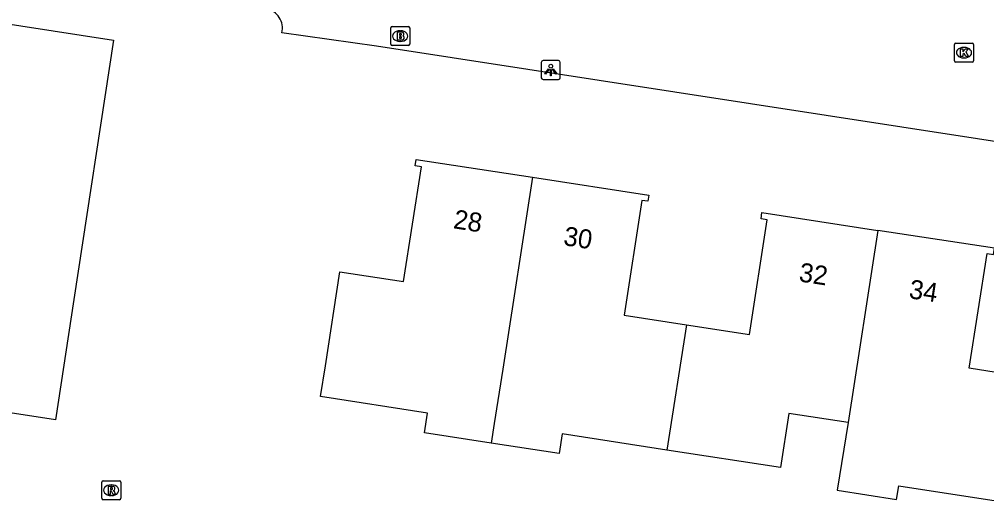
# Model space of a CAD drawing. Extents: x 161486 to 162249, y 379484 to 380829.
# Drawn here: x 161717.9 to 161768.8, y 380628.7 to 380654.2 of the extents above; entities that cross this region are included whole.
import ezdxf

# ---------------------------------------------------------------- set-up
doc = ezdxf.new("R2010")
doc.units = 0
for name, color, linetype in [('IMGEO_Brandkraan', 7, 'Continuous'), ('IMGEO_Kolk', 7, 'Continuous'), ('IMGEO_Lichtpunt', 7, 'Continuous'), ('IMGEO_Pand', 7, 'Continuous'), ('IMGEO_Pand_nummerreeks', 7, 'Continuous'), ('IMGEO_Rijbaan_lokaal_open', 7, 'Continuous'), ('IMGEO_Rioolput', 7, 'Continuous')]:
    doc.layers.add(name, color=color, linetype=linetype)

msp = doc.modelspace()

# ---------------------------------------------------------------- linework, layer by layer
at = {"layer": 'IMGEO_Brandkraan'}
for p, q in [((161737.457, 380652.884), (161737.457, 380653.736)), ((161737.532, 380653.81), (161738.384, 380653.81)), ((161737.945, 380653.59), (161737.97, 380653.59)), ((161738.458, 380653.736), (161738.458, 380652.884)), ((161737.968, 380653.03), (161737.943, 380653.03)), ((161738.384, 380652.81), (161737.532, 380652.81))]:
    msp.add_line(p, q, dxfattribs=at)
for points in [[(161737.457, 380652.884), (161737.457, 380653.736)], [(161737.532, 380653.81), (161738.384, 380653.81)], [(161737.805, 380653.51), (161737.805, 380653.11), (161738.018, 380653.11)], [(161738.036, 380653.51), (161737.805, 380653.51)], [(161738.458, 380653.736), (161738.458, 380652.884)], [(161737.984, 380653.429), (161737.93, 380653.429), (161737.93, 380653.353)], [(161737.93, 380653.353), (161737.983, 380653.353)], [(161737.992, 380653.277), (161737.93, 380653.277), (161737.93, 380653.196)], [(161737.93, 380653.196), (161737.992, 380653.196)], [(161738.384, 380652.81), (161737.532, 380652.81)]]:
    msp.add_lwpolyline(points, dxfattribs=at)
for centre, radius, start, end in [((161737.534, 380653.734), 0.0765, 91.552, 178.448), ((161737.534, 380653.734), 0.0765, 91.552, 178.448), ((161738.04, 380653.365), 0.145, 59.4692, 91.5367), ((161738.065, 380653.412), 0.0922, 285.5137, 58.1501), ((161738.382, 380653.734), 0.0765, 1.552, 88.448), ((161738.382, 380653.734), 0.0765, 1.552, 88.448), ((161737.985, 380653.391), 0.0379, 267.8285, 90.9355), ((161737.993, 380653.236), 0.0404, 269.8759, 90.5077), ((161738.024, 380653.361), 0.251, 268.6676, 293.5347), ((161738.07, 380653.22), 0.105, 301.3115, 78.989), ((161737.534, 380652.886), 0.0765, 181.552, 268.448), ((161737.534, 380652.886), 0.0765, 181.552, 268.448), ((161738.382, 380652.886), 0.0765, 271.552, 358.448), ((161738.382, 380652.886), 0.0765, 271.552, 358.448)]:
    msp.add_arc(centre, radius, start, end, dxfattribs=at)
for centre, major_axis, ratio, start_param, end_param in [((161737.944, 380653.31), (-0.387, 0.002), 0.722429, 4.712389, 7.853982), ((161737.969, 380653.31), (-0.39, 0.002), 0.717154, 1.570796, 4.712389)]:
    msp.add_ellipse(centre, major_axis=major_axis, ratio=ratio, start_param=start_param, end_param=end_param, dxfattribs=at)
at = {"layer": 'IMGEO_Kolk'}
for p, q in [((161767.108, 380652.011), (161767.108, 380652.863)), ((161767.183, 380652.937), (161768.035, 380652.937)), ((161767.596, 380652.717), (161767.621, 380652.717)), ((161768.109, 380652.863), (161768.109, 380652.011)), ((161768.035, 380651.937), (161767.183, 380651.937)), ((161767.619, 380652.157), (161767.594, 380652.157))]:
    msp.add_line(p, q, dxfattribs=at)
for points in [[(161767.108, 380652.011), (161767.108, 380652.863)], [(161767.183, 380652.937), (161768.035, 380652.937)], [(161767.429, 380652.637), (161767.552, 380652.637), (161767.552, 380652.486), (161767.682, 380652.637), (161767.846, 380652.637), (161767.7, 380652.486), (161767.853, 380652.237), (161767.701, 380652.237), (161767.616, 380652.401), (161767.552, 380652.334), (161767.552, 380652.237), (161767.429, 380652.237), (161767.429, 380652.637)], [(161768.109, 380652.863), (161768.109, 380652.011)], [(161768.035, 380651.937), (161767.183, 380651.937)]]:
    msp.add_lwpolyline(points, dxfattribs=at)
for centre, start, end in [((161767.185, 380652.861), 91.552, 178.448), ((161767.185, 380652.861), 91.552, 178.448), ((161768.033, 380652.861), 1.552, 88.448), ((161768.033, 380652.861), 1.552, 88.448), ((161767.185, 380652.013), 181.552, 268.448), ((161767.185, 380652.013), 181.552, 268.448), ((161768.033, 380652.013), 271.552, 358.448), ((161768.033, 380652.013), 271.552, 358.448)]:
    msp.add_arc(centre, 0.0765, start, end, dxfattribs=at)
for centre, major_axis, ratio, start_param, end_param in [((161767.595, 380652.437), (-0.387, 0.002), 0.722429, 4.712389, 7.853982), ((161767.62, 380652.437), (-0.39, 0.002), 0.717154, 1.570796, 4.712389)]:
    msp.add_ellipse(centre, major_axis=major_axis, ratio=ratio, start_param=start_param, end_param=end_param, dxfattribs=at)
at = {"layer": 'IMGEO_Lichtpunt'}
for p, q in [((161745.378, 380651.927), (161745.378, 380651.12)), ((161745.378, 380651.927), (161745.378, 380651.12)), ((161746.28, 380652.022), (161745.472, 380652.022)), ((161746.28, 380652.022), (161745.472, 380652.022)), ((161746.374, 380651.12), (161746.374, 380651.927)), ((161746.374, 380651.12), (161746.374, 380651.927)), ((161745.472, 380651.026), (161746.28, 380651.026)), ((161745.472, 380651.026), (161746.28, 380651.026))]:
    msp.add_line(p, q, dxfattribs=at)
for points in [[(161745.752, 380651.591), (161745.791, 380651.563), (161745.603, 380651.301), (161745.565, 380651.328), (161745.752, 380651.591)], [(161745.854, 380651.543), (161745.901, 380651.543), (161745.901, 380651.221), (161745.854, 380651.221), (161745.854, 380651.543)], [(161745.964, 380651.563), (161746.002, 380651.59), (161746.189, 380651.328), (161746.15, 380651.3), (161745.964, 380651.563)]]:
    msp.add_lwpolyline(points, dxfattribs=at)
msp.add_circle((161745.877, 380651.725), 0.0994, dxfattribs=at)
for centre, start, end in [((161745.472, 380651.927), 90, 180), ((161745.472, 380651.927), 90, 180), ((161746.28, 380651.927), 0, 90), ((161746.28, 380651.927), 0, 90), ((161745.472, 380651.12), 180, 270), ((161745.472, 380651.12), 180, 270), ((161746.28, 380651.12), 270, 0), ((161746.28, 380651.12), 270, 360)]:
    msp.add_arc(centre, 0.0946, start, end, dxfattribs=at)
at = {"layer": 'IMGEO_Pand'}
for points in [[(161697.39, 380649.604), (161697.512, 380650.372), (161698.549, 380656.877), (161705.065, 380655.863), (161722.876, 380653.093), (161720.793, 380639.456)], [(161742.743, 380631.915), (161739.241, 380632.456), (161739.401, 380633.49), (161733.77, 380634.36), (161734.022, 380635.98), (161734.79, 380640.92), (161738.139, 380640.399), (161739.079, 380646.443), (161738.754, 380646.494), (161738.804, 380646.82), (161744.919, 380645.885)], [(161744.919, 380645.885), (161743.349, 380635.806), (161742.904, 380632.949), (161742.743, 380631.915)], [(161744.919, 380645.885), (161751.036, 380644.95), (161750.986, 380644.623), (161750.66, 380644.674), (161749.728, 380638.646), (161753.018, 380638.138)], [(161753.018, 380638.138), (161756.328, 380637.626), (161757.259, 380643.653), (161756.934, 380643.704), (161756.984, 380644.03), (161763.082, 380643.097)], [(161720.793, 380639.456), (161719.827, 380633.134), (161713.224, 380634.145), (161694.271, 380637.046), (161695.181, 380643.332), (161696.411, 380643.093), (161696.543, 380643.772)], [(161763.082, 380643.097), (161761.51, 380632.996)], [(161771.167, 380635.332), (161767.888, 380635.843), (161768.829, 380641.884), (161769.156, 380641.833), (161769.206, 380642.16), (161763.082, 380643.097)], [(161753.018, 380638.138), (161751.986, 380631.545)], [(161761.51, 380632.996), (161758.4, 380633.476), (161757.96, 380630.622), (161751.986, 380631.545)], [(161761.51, 380632.996), (161760.944, 380629.436), (161764.065, 380628.94), (161764.18, 380629.661), (161770.213, 380628.73), (161770.518, 380630.705)], [(161751.986, 380631.545), (161746.476, 380632.396), (161746.316, 380631.363), (161742.743, 380631.915)]]:
    msp.add_lwpolyline(points, dxfattribs=at)
at = {"layer": 'IMGEO_Rijbaan_lokaal_open'}
msp.add_lwpolyline([(161780.025, 380646.103), (161736.717, 380652.782), (161731.74, 380653.484)], dxfattribs=at)
msp.add_arc((161730.712, 380653.716), 1.054, 347.3023, 77.8924, dxfattribs=at)
at = {"layer": 'IMGEO_Rioolput'}
for p, q in [((161722.261, 380629.01), (161722.261, 380629.862)), ((161722.336, 380629.936), (161723.188, 380629.936)), ((161722.749, 380629.716), (161722.774, 380629.716)), ((161723.262, 380629.862), (161723.262, 380629.01)), ((161722.772, 380629.156), (161722.747, 380629.156)), ((161723.188, 380628.936), (161722.336, 380628.936))]:
    msp.add_line(p, q, dxfattribs=at)
for points in [[(161722.261, 380629.01), (161722.261, 380629.862)], [(161722.336, 380629.936), (161723.188, 380629.936)], [(161722.85, 380629.634), (161722.598, 380629.636), (161722.598, 380629.236)], [(161722.776, 380629.555), (161722.722, 380629.555), (161722.722, 380629.474)], [(161723.262, 380629.862), (161723.262, 380629.01)], [(161722.598, 380629.236), (161722.722, 380629.236), (161722.722, 380629.398), (161722.733, 380629.398)], [(161722.722, 380629.474), (161722.774, 380629.474)], [(161722.78, 380629.369), (161722.851, 380629.236), (161722.991, 380629.236), (161722.926, 380629.362)], [(161723.188, 380628.936), (161722.336, 380628.936)]]:
    msp.add_lwpolyline(points, dxfattribs=at)
for centre, radius, start, end in [((161722.338, 380629.86), 0.0765, 91.552, 178.448), ((161722.338, 380629.86), 0.0765, 91.552, 178.448), ((161722.782, 380629.459), 0.0964, 77.0061, 93.1865), ((161722.796, 380629.516), 0.0378, 276.6634, 79.6772), ((161722.849, 380629.524), 0.109, 350.3612, 89.416), ((161723.186, 380629.86), 0.0765, 1.552, 88.448), ((161723.186, 380629.86), 0.0765, 1.552, 88.448), ((161722.732, 380629.345), 0.0533, 26.0293, 88.6989), ((161722.758, 380629.663), 0.19, 274.7715, 282.9687), ((161722.847, 380629.524), 0.112, 277.5842, 350.9817), ((161722.831, 380629.309), 0.108, 29.5134, 73.7905), ((161722.338, 380629.012), 0.0765, 181.552, 268.448), ((161722.338, 380629.012), 0.0765, 181.552, 268.448), ((161723.186, 380629.012), 0.0765, 271.552, 358.448), ((161723.186, 380629.012), 0.0765, 271.552, 358.448)]:
    msp.add_arc(centre, radius, start, end, dxfattribs=at)
for centre, major_axis, ratio, start_param, end_param in [((161722.748, 380629.436), (-0.387, 0.002), 0.722429, 4.712389, 7.853982), ((161722.773, 380629.436), (-0.39, 0.002), 0.717154, 1.570796, 4.712389)]:
    msp.add_ellipse(centre, major_axis=major_axis, ratio=ratio, start_param=start_param, end_param=end_param, dxfattribs=at)

# ---------------------------------------------------------------- texts
at = {"layer": 'IMGEO_Pand_nummerreeks'}
for s, rotation, p in [('28', 351.3082, (161740.716, 380643.21)), ('30', 351.3082, (161746.506, 380642.325)), ('32', 351.301, (161758.885, 380640.421)), ('34', 351.301, (161764.674, 380639.535))]:
    msp.add_text(s, height=1, rotation=rotation, dxfattribs=at).set_placement(p)

doc.saveas('drawing.dxf')
